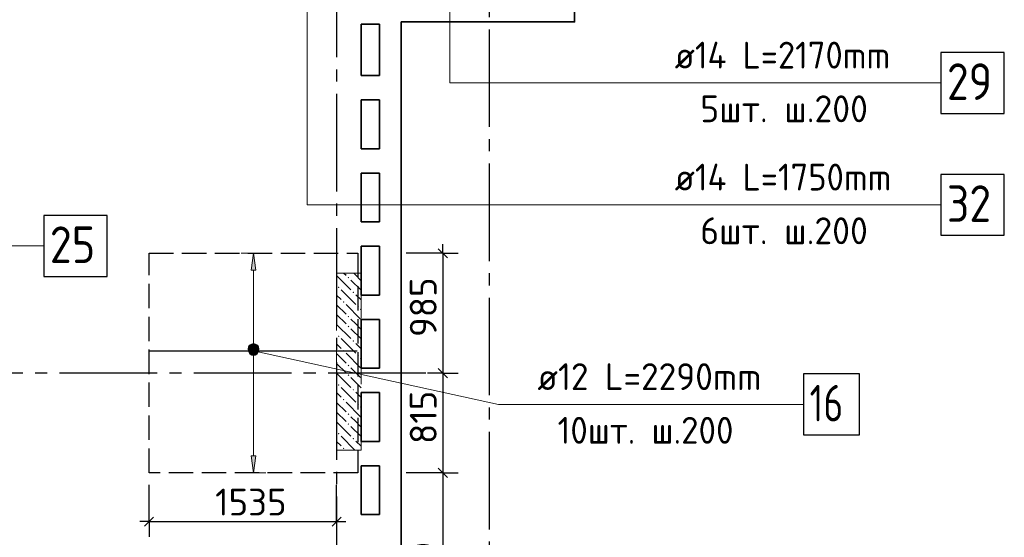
# Model space of a CAD drawing. Header units: millimetres. Extents: x 40580 to 1930067, y -240640 to 81020.
# Tile 273 of 656: x 778377 to 786443, y -202605 to -198361. Entities that reach past the tile are written whole.
import ezdxf

# ---------------------------------------------------------------- set-up
doc = ezdxf.new("R2010")
doc.units = ezdxf.units.MM
for name, pattern in [('______2', [270, 200, -70]), ('______5', [1100, 800, -100, 100, -100]), ('CENTER', [2, 1.25, -0.25, 0.25, -0.25])]:
    doc.linetypes.add(name, pattern=pattern)
for name, color, linetype, lineweight in [('Standard', 7, 'Continuous', 25), ('ДОП Верх по У', 7, 'Continuous', 25), ('ЖБ Перекрытие верхний уровень', 7, 'Continuous', 35), ('ОСИ', 7, 'CENTER', 15), ('Позиционная метка номер позиции', 7, 'Continuous', 13), ('Примечания', 7, 'Continuous', 13)]:
    doc.layers.add(name, color=color, linetype=linetype, lineweight=lineweight)
doc.layers.add('ЖБ Пилон', color=7, linetype='______2', lineweight=13, true_color=0xa0a0a0)
doc.styles.add('ISOCPEUR', font='isocpeur.ttf')

msp = doc.modelspace()

# ---------------------------------------------------------------- hatches: boundary and pattern name
at = {"layer": 'ДОП Верх по У', "linetype": 'Continuous', "lineweight": 13, "transparency": 33554687}
for points in [[(780312.2, -200415.6), (780292.2, -200275.6), (780272.2, -200415.6)], [(780254.7, -201075.6), (780329.7, -201075.6), (780324.5, -201056.8)], [(780254.7, -201075.6), (780324.5, -201056.8), (780260, -201056.8)], [(780260, -201094.3), (780329.7, -201075.6), (780254.7, -201075.6)], [(780260, -201056.8), (780324.5, -201056.8), (780311, -201043.3)], [(780260, -201056.8), (780311, -201043.3), (780273.5, -201043.3)], [(780260, -201094.3), (780324.5, -201094.3), (780329.7, -201075.6)], [(780273.5, -201107.8), (780324.5, -201094.3), (780260, -201094.3)], [(780273.5, -201043.3), (780311, -201043.3), (780292.2, -201038.1)], [(780273.5, -201107.8), (780311, -201107.8), (780324.5, -201094.3)], [(780311, -201107.8), (780273.5, -201107.8), (780292.2, -201113.1)]]:
    msp.add_hatch(color=7, dxfattribs=at).paths.add_polyline_path(points)
msp.add_hatch(color=7, dxfattribs=at).paths.add_polyline_path([(780312.2, -201935.6), (780292.2, -202075.6), (780272.2, -201935.6)], flags=16)
at = {"layer": 'ЖБ Пилон', "linetype": 'Continuous', "lineweight": -3, "transparency": 33554687}
for points in [[(781063.7, -200475.5), (781070.2, -200469), (781076.7, -200475.5), (781070.2, -200482)], [(780983.7, -200555.5), (780990.2, -200549), (780996.7, -200555.5), (780990.2, -200562)], [(781103.7, -200595.5), (781110.2, -200589), (781116.7, -200595.5), (781110.2, -200602)], [(781023.7, -200675.5), (781030.2, -200669), (781036.7, -200675.5), (781030.2, -200682)], [(781143.7, -200715.5), (781150.2, -200709), (781156.7, -200715.5), (781150.2, -200722)], [(781063.7, -200795.5), (781070.2, -200789), (781076.7, -200795.5), (781070.2, -200802)], [(781063.7, -200875.5), (781070.2, -200869), (781076.7, -200875.5), (781070.2, -200882)], [(780983.7, -200955.5), (780990.2, -200949), (780996.7, -200955.5), (780990.2, -200962)], [(781103.7, -200995.5), (781110.2, -200989), (781116.7, -200995.5), (781110.2, -201002)], [(781023.7, -201075.5), (781030.2, -201069), (781036.7, -201075.5), (781030.2, -201082)], [(781143.7, -201115.5), (781150.2, -201109), (781156.7, -201115.5), (781150.2, -201122)], [(781063.7, -201195.5), (781070.2, -201189), (781076.7, -201195.5), (781070.2, -201202)], [(781063.7, -201275.5), (781070.2, -201269), (781076.7, -201275.5), (781070.2, -201282)], [(780983.7, -201355.5), (780990.2, -201349), (780996.7, -201355.5), (780990.2, -201362)], [(781103.7, -201395.5), (781110.2, -201389), (781116.7, -201395.5), (781110.2, -201402)], [(781023.7, -201475.5), (781030.2, -201469), (781036.7, -201475.5), (781030.2, -201482)], [(781143.7, -201515.5), (781150.2, -201509), (781156.7, -201515.5), (781150.2, -201522)], [(781063.7, -201595.5), (781070.2, -201589), (781076.7, -201595.5), (781070.2, -201602)], [(781063.7, -201675.5), (781070.2, -201669), (781076.7, -201675.5), (781070.2, -201682)], [(780983.7, -201755.5), (780990.2, -201749), (780996.7, -201755.5), (780990.2, -201762)], [(781103.7, -201795.5), (781110.2, -201789), (781116.7, -201795.5), (781110.2, -201802)], [(781023.7, -201875.5), (781030.2, -201869), (781036.7, -201875.5), (781030.2, -201882)]]:
    msp.add_hatch(color=7, dxfattribs=at).paths.add_polyline_path(points, flags=16)
at = {"layer": 'Позиционная метка номер позиции', "linetype": 'Continuous', "lineweight": 13, "transparency": 33554687}
for points in [[(780260.4, -201093.4), (780303.7, -201018.3), (780249, -201073)], [(780249, -201073), (780303.7, -201018.3), (780280.8, -201018.3)], [(780249, -201073), (780280.8, -201018.3), (780249, -201050.1)], [(780249, -201050.1), (780280.8, -201018.3), (780260.4, -201029.8)], [(780260.4, -201093.4), (780324.1, -201029.8), (780303.7, -201018.3)], [(780280.8, -201104.9), (780324.1, -201029.8), (780260.4, -201093.4)], [(780280.8, -201104.9), (780335.5, -201050.1), (780324.1, -201029.8)], [(780303.7, -201104.9), (780335.5, -201050.1), (780280.8, -201104.9)], [(780303.7, -201104.9), (780335.5, -201073), (780335.5, -201050.1)], [(780335.5, -201073), (780303.7, -201104.9), (780324.1, -201093.4)]]:
    msp.add_hatch(color=7, dxfattribs=at).paths.add_polyline_path(points)

# ---------------------------------------------------------------- linework, layer by layer
at = {"layer": 'Standard', "color": 7, "linetype": 'Continuous', "lineweight": -3, "transparency": 33554687}
for p, q in [((781842.8, -200275.6), (781842.8, -200200.6)), ((781842.8, -202075.6), (781842.8, -203865.6)), ((779436.2, -202475.6), (779361.2, -202475.6)), ((779436.2, -202475.6), (780973.2, -202475.6)), ((780973.2, -202475.6), (781048.2, -202475.6))]:
    msp.add_line(p, q, dxfattribs=at)
at = {"layer": 'Standard', "color": 251, "linetype": 'Continuous', "lineweight": -3, "true_color": 0x656565, "transparency": 33554687}
for p, q in [((781842.8, -200275.6), (781542.8, -200275.6)), ((781842.8, -200275.6), (781717.8, -200275.6)), ((781842.8, -200275.6), (781967.8, -200275.6)), ((781842.8, -201258.6), (781717.8, -201258.6)), ((781842.8, -201258.6), (781967.8, -201258.6)), ((781842.8, -202075.6), (781717.8, -202075.6)), ((781842.8, -202075.6), (781967.8, -202075.6)), ((779436.2, -202475.6), (779436.2, -202175.6)), ((780973.2, -202475.6), (780973.2, -202175.6)), ((779436.2, -202475.6), (779436.2, -202350.6)), ((780973.2, -202475.6), (780973.2, -202350.6)), ((779436.2, -202475.6), (779436.2, -202600.6)), ((780973.2, -202475.6), (780973.2, -202600.6))]:
    msp.add_line(p, q, dxfattribs=at)
at = {"layer": 'Standard', "color": 7, "linetype": 'Continuous', "lineweight": 25, "transparency": 33554687}
for p, q in [((781805.3, -200238.1), (781880.3, -200313.1)), ((781805.3, -201221.1), (781880.3, -201296.1)), ((781805.3, -202038.1), (781880.3, -202113.1)), ((779398.7, -202513.1), (779473.7, -202438.1)), ((780935.7, -202513.1), (781010.7, -202438.1))]:
    msp.add_line(p, q, dxfattribs=at)
at = {"layer": 'Standard', "color": 7, "linetype": 'Continuous', "lineweight": -3, "transparency": 33554687}
for points in [[(781842.8, -200275.6), (781842.8, -201032.4), (781842.8, -201032.4), (781842.8, -201258.6)], [(781842.8, -201258.6), (781842.8, -201318.9), (781842.8, -201318.9), (781842.8, -201427.7), (781842.8, -201427.7), (781842.8, -202075.6)]]:
    msp.add_lwpolyline(points, dxfattribs=at)
at = {"layer": 'Standard', "color": 251, "linetype": 'Continuous', "lineweight": -3, "true_color": 0x656565, "transparency": 33554687}
for points in [[(781842.8, -201258.6), (781854.7, -201258.6), (781854.7, -201258.6), (781867.5, -201258.6), (781867.5, -201258.6), (781897.8, -201258.6)], [(781842.8, -202075.6), (781825.9, -202075.6), (781825.9, -202075.6), (781825.9, -202075.6), (781825.9, -202075.6), (781825.9, -202075.6), (781825.9, -202075.6), (781542.8, -202075.6)]]:
    msp.add_lwpolyline(points, dxfattribs=at)
at = {"layer": 'ДОП Верх по У', "color": 7, "linetype": 'Continuous', "lineweight": 13, "transparency": 33554687}
for p, q in [((783723.2, -198878.6), (785787.2, -198878.6)), ((783723.2, -199878.6), (785787.2, -199878.6)), ((776373.2, -200215.6), (778481.2, -200215.6)), ((782598.2, -201514.5), (784684.2, -201514.5))]:
    msp.add_line(p, q, dxfattribs=at)
at = {"layer": 'ДОП Верх по У', "color": 251, "linetype": 'Continuous', "lineweight": 13, "true_color": 0x494949, "transparency": 33554687}
for p, q in [((780292.2, -200275.6), (780192.2, -200275.6)), ((780292.2, -200275.6), (780272.2, -200415.6)), ((780312.2, -200415.6), (780292.2, -200275.6)), ((780292.2, -200275.6), (780392.2, -200275.6)), ((780292.2, -200275.6), (780292.2, -200275.6)), ((780272.2, -200415.6), (780312.2, -200415.6)), ((780292.2, -201045.6), (780292.2, -200415.6)), ((780254.7, -201075.6), (780254.7, -201075.6)), ((780329.7, -201075.6), (780329.7, -201075.6)), ((780292.2, -201935.6), (780292.2, -201105.6)), ((780292.2, -202075.6), (780272.2, -201935.6)), ((780272.2, -201935.6), (780312.2, -201935.6)), ((780312.2, -201935.6), (780292.2, -202075.6)), ((780292.2, -202075.6), (780192.2, -202075.6)), ((780292.2, -202075.6), (780392.2, -202075.6)), ((780292.2, -202075.6), (780292.2, -202075.6))]:
    msp.add_line(p, q, dxfattribs=at)
at = {"layer": 'ДОП Верх по У', "color": 7, "linetype": 'Continuous', "lineweight": -3, "transparency": 33554687}
msp.add_line((779442.2, -201075.6), (781142.2, -201075.6), dxfattribs=at)
at = {"layer": 'ДОП Верх по У', "color": 7, "linetype": 'Continuous', "lineweight": 25, "transparency": 33554687}
for points in [[(785923.2, -199128.6), (786443.2, -199128.6), (786443.2, -198628.6), (785923.2, -198628.6), (785923.2, -199128.6)], [(785923.2, -200128.6), (786443.2, -200128.6), (786443.2, -199628.6), (785923.2, -199628.6), (785923.2, -200128.6)], [(778573.2, -200465.6), (779093.2, -200465.6), (779093.2, -199965.6), (778573.2, -199965.6), (778573.2, -200465.6)], [(784798.2, -201764.5), (785258.2, -201764.5), (785258.2, -201264.5), (784798.2, -201264.5), (784798.2, -201764.5)]]:
    msp.add_lwpolyline(points, dxfattribs=at)
at = {"layer": 'ДОП Верх по У', "color": 251, "linetype": 'Continuous', "lineweight": 13, "true_color": 0x494949, "transparency": 33554687}
msp.add_circle((780292.2, -201075.6), 37.5, dxfattribs=at)
at = {"layer": 'ЖБ Перекрытие верхний уровень', "transparency": 33554687}
for p, q in [((781173.2, -198818.6), (781173.2, -198398.6)), ((781173.2, -198398.6), (781323.2, -198398.6)), ((781323.2, -198398.6), (781323.2, -198818.6)), ((781503.2, -207218.6), (781503.2, -198378.6)), ((781323.2, -198818.6), (781173.2, -198818.6)), ((781173.2, -199018.6), (781323.2, -199018.6)), ((781173.2, -199418.6), (781173.2, -199018.6)), ((781323.2, -199018.6), (781323.2, -199418.6)), ((781323.2, -199418.6), (781173.2, -199418.6)), ((781173.2, -200018.6), (781173.2, -199618.6)), ((781173.2, -199618.6), (781323.2, -199618.6)), ((781323.2, -199618.6), (781323.2, -200018.6)), ((781323.2, -200018.6), (781173.2, -200018.6)), ((781173.2, -200218.6), (781323.2, -200218.6)), ((781173.2, -200618.6), (781173.2, -200218.6)), ((781323.2, -200218.6), (781323.2, -200618.6)), ((781323.2, -200618.6), (781173.2, -200618.6)), ((781173.2, -201218.6), (781173.2, -200818.6)), ((781173.2, -200818.6), (781323.2, -200818.6)), ((781323.2, -200818.6), (781323.2, -201218.6)), ((781323.2, -201218.6), (781173.2, -201218.6)), ((781173.2, -201418.6), (781323.2, -201418.6)), ((781173.2, -201818.6), (781173.2, -201418.6)), ((781323.2, -201418.6), (781323.2, -201818.6)), ((781323.2, -201818.6), (781173.2, -201818.6)), ((781173.2, -202418.6), (781173.2, -202018.6)), ((781173.2, -202018.6), (781323.2, -202018.6)), ((781323.2, -202018.6), (781323.2, -202418.6)), ((781323.2, -202418.6), (781173.2, -202418.6))]:
    msp.add_line(p, q, dxfattribs=at)
at = {"layer": 'ЖБ Перекрытие верхний уровень', "transparency": 33554687, "extrusion": (0, 0, -1)}
msp.add_lwpolyline([(-781503.2, -198378.6), (-782923.2, -198378.6), (-782923.2, -189698.6), (-781503.2, -189698.6)], dxfattribs=at)
at = {"layer": 'ЖБ Пилон', "color": 253, "linetype": '______2', "lineweight": 13, "true_color": 0xa0a0a0, "transparency": 33554687}
for p, q in [((780973.2, -200438.8), (780973.2, -201888.8)), ((781173.2, -200438.8), (780973.2, -200438.8)), ((781173.2, -201888.8), (781173.2, -200438.8)), ((780973.2, -201888.8), (781173.2, -201888.8))]:
    msp.add_line(p, q, dxfattribs=at)
at = {"layer": 'ЖБ Пилон', "color": 9, "linetype": 'Continuous', "lineweight": -3, "true_color": 0xc7c7c7, "transparency": 33554687}
for p, q in [((781033.6, -200438.8), (781050.2, -200455.5)), ((781130.2, -200455.5), (781113.6, -200438.8)), ((780973.2, -200458.5), (781090.2, -200575.5)), ((781090.2, -200495.5), (781173.2, -200578.5)), ((781170.2, -200495.5), (781130.2, -200455.5)), ((781010.2, -200575.5), (781130.2, -200695.5)), ((781010.2, -200655.5), (780973.2, -200618.5)), ((781130.2, -200615.5), (781173.2, -200658.5)), ((780973.2, -200698.5), (781050.2, -200775.5)), ((781050.2, -200695.5), (781170.2, -200815.5)), ((781173.2, -200738.5), (781170.2, -200735.5)), ((780973.2, -200778.5), (781050.2, -200855.5)), ((781130.2, -200855.5), (781090.2, -200815.5)), ((780973.2, -200858.5), (781090.2, -200975.5)), ((781090.2, -200895.5), (781173.2, -200978.5)), ((781170.2, -200895.5), (781130.2, -200855.5)), ((781010.2, -200975.5), (781130.2, -201095.5)), ((781130.2, -201015.5), (781173.2, -201058.5)), ((781010.2, -201055.5), (780973.2, -201018.5)), ((781050.2, -201095.5), (781170.2, -201215.5)), ((780973.2, -201098.5), (781050.2, -201175.5)), ((781173.2, -201138.5), (781170.2, -201135.5)), ((780973.2, -201178.5), (781050.2, -201255.5)), ((780973.2, -201258.5), (781090.2, -201375.5)), ((781130.2, -201255.5), (781090.2, -201215.5)), ((781170.2, -201295.5), (781130.2, -201255.5)), ((781090.2, -201295.5), (781173.2, -201378.5)), ((781010.2, -201455.5), (780973.2, -201418.5)), ((781010.2, -201375.5), (781130.2, -201495.5)), ((781130.2, -201415.5), (781173.2, -201458.5)), ((780973.2, -201498.5), (781050.2, -201575.5)), ((781050.2, -201495.5), (781170.2, -201615.5)), ((780973.2, -201578.5), (781050.2, -201655.5)), ((781173.2, -201538.5), (781170.2, -201535.5)), ((780973.2, -201658.5), (781090.2, -201775.5)), ((781130.2, -201655.5), (781090.2, -201615.5)), ((781170.2, -201695.5), (781130.2, -201655.5)), ((781090.2, -201695.5), (781173.2, -201778.5)), ((781010.2, -201855.5), (780973.2, -201818.5)), ((781010.2, -201775.5), (781123.6, -201888.8)), ((781130.2, -201815.5), (781173.2, -201858.5))]:
    msp.add_line(p, q, dxfattribs=at)
at = {"layer": 'ОСИ', "color": 8, "linetype": '______5', "lineweight": -3, "transparency": 33554687}
for p, q in [((780973.2, -182468.6), (780973.2, -233188.6)), ((782223.2, -183039.9), (782223.2, -233188.6)), ((781703.2, -201258.6), (762749.2, -201258.6))]:
    msp.add_line(p, q, dxfattribs=at)
at = {"layer": 'Позиционная метка номер позиции', "color": 7, "linetype": 'Continuous', "lineweight": 13, "transparency": 33554687}
for p, q in [((780260.4, -201029.8), (780260.4, -201029.8)), ((780260.4, -201093.4), (780260.4, -201093.4)), ((780324.1, -201029.8), (780324.1, -201029.8)), ((780324.1, -201093.4), (780324.1, -201093.4))]:
    msp.add_line(p, q, dxfattribs=at)
for points in [[(780391.2, -197848.6), (780730.6, -198188), (780730.6, -199878.6), (785923.2, -199878.6)], [(782105.2, -197878.6), (781900.2, -198083.7), (781900.2, -198878.6), (785923.2, -198878.6)], [(773580.8, -201158.6), (774054.6, -200684.8), (774054.6, -200215.6), (778573.2, -200215.6)], [(780292.2, -201075.6), (782298.2, -201514.5), (782298.2, -201514.5), (784798.2, -201514.5)]]:
    msp.add_lwpolyline(points, dxfattribs=at)
msp.add_circle((780292.2, -201061.6), 45, dxfattribs=at)
at = {"layer": 'Примечания', "color": 7, "linetype": '______2', "lineweight": -3, "transparency": 33554687}
for p, q in [((779436.2, -200275.6), (781148.2, -200275.6)), ((779436.2, -202075.6), (779436.2, -200275.6)), ((781148.2, -200275.6), (781148.2, -202075.6)), ((781148.2, -202075.6), (779436.2, -202075.6))]:
    msp.add_line(p, q, dxfattribs=at)

# ---------------------------------------------------------------- texts
at = {"layer": 'Standard', "color": 7, "linetype": 'Continuous', "lineweight": 25, "transparency": 33554687, "char_height": 220, "attachment_point": 7, "rotation": 90, "style": 'ISOCPEUR'}
for s, insert, width in [('985', (781792.8, -200962.5), 516.39), ('815', (781792.8, -201839), 469.509), ('1790', (781792.8, -203220.8), 625.741)]:
    msp.add_mtext(s, dxfattribs=dict(at, insert=insert, width=width))
at = {"layer": 'Standard', "color": 7, "linetype": 'Continuous', "lineweight": 25, "transparency": 33554687, "insert": (779978.1, -202425.5), "char_height": 220, "width": 579.012, "attachment_point": 7, "style": 'ISOCPEUR'}
msp.add_mtext('1535', dxfattribs=at)
at = {"layer": 'ДОП Верх по У', "color": 7, "linetype": 'Continuous', "lineweight": 13, "transparency": 33554687, "attachment_point": 7, "style": 'ISOCPEUR'}
for s, insert, char_height, width in [('\\W0.94;ø14 L=2170mm ', (783743.2, -198761.3), 220, 2126.488), ('{\\W0.8700;29}', (785973.2, -199018.6), 300, 550.819), ('\\W0.97;5шт. ш.200 ', (783952.2, -199201.3), 220, 1712.324), ('\\W0.94;ø14 L=1750mm ', (783743.2, -199761.3), 220, 2126.488), ('{\\W0.8700;32}', (785973.2, -200018.6), 300, 550.819), ('\\W0.96;ø14 L=3900mm ', (776393.2, -200098.2), 220, 2173.901), ('\\W0.97;6шт. ш.200 ', (783952.2, -200201.3), 220, 1712.324), ('\\W0.88;25', (778623.2, -200355.6), 300, 551.548), ('\\W0.96;ø12 L=2290mm ', (782618.2, -201397.2), 220, 2152.018), ('\\W0.75;16', (784848.2, -201654.5), 300, 472.649), ('\\W0.95;10шт. ш.200 ', (782783.2, -201837.2), 220, 1820.761)]:
    msp.add_mtext(s, dxfattribs=dict(at, insert=insert, char_height=char_height, width=width))

doc.saveas('drawing.dxf')
